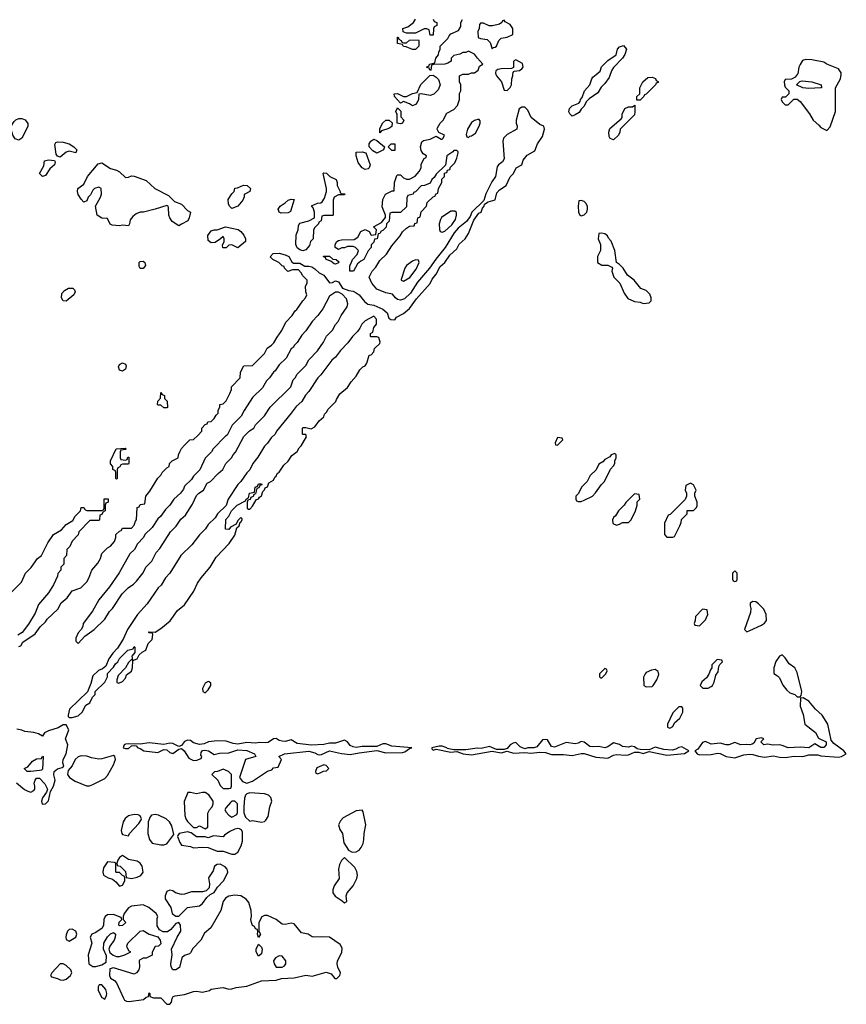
# Model space of a CAD drawing. Header units: inches. Extents: x 2701323 to 2964515, y 494916 to 722124.
# Tile 313 of 656: x 2790635 to 2796223, y 653716 to 660370. Entities that reach past the tile are written whole.
import ezdxf

# ---------------------------------------------------------------- set-up
doc = ezdxf.new("R2010")
doc.units = ezdxf.units.IN
doc.header["$MEASUREMENT"] = 0
doc.layers.add('C7695', color=7, linetype='Continuous')
doc.layers.add('C7696', color=7, linetype='Continuous')

msp = doc.modelspace()

# ---------------------------------------------------------------- linework, layer by layer
at = {"layer": 'C7695', "color": 2}
for points, elevation in [([(2790630, 656134), (2790642, 656138), (2790656.4, 656163.6), (2790740.2, 656219.8), (2790773.6, 656266.4), (2790810, 656302), (2790821.2, 656318.8), (2790892.9, 656387.1), (2790915.3, 656430), (2790956.5, 656463.5), (2790989.3, 656510.7), (2791048.9, 656531.1), (2791088.4, 656571.6), (2791103.1, 656596.9), (2791122, 656650), (2791162.7, 656697.3), (2791182, 656730), (2791190, 656762), (2791230, 656802), (2791248.4, 656811.6), (2791276.4, 656843.6), (2791286, 656870), (2791286, 656890), (2791310, 656914), (2791322, 656918), (2791330, 656934), (2791390, 656934), (2791410, 656954), (2791418, 656982), (2791426, 656990), (2791430, 657074), (2791442, 657078), (2791450, 657094), (2791482, 657098), (2791488, 657150), (2791515.3, 657184.7), (2791569.1, 657270.9), (2791588.9, 657291.1), (2791598, 657310), (2791630, 657342), (2791646, 657350), (2791648.7, 657371.3), (2791666, 657390), (2791706, 657410), (2791708, 657430), (2791718, 657450), (2791730, 657472), (2791750, 657494), (2791786, 657530), (2791810, 657534), (2791840.4, 657559.6), (2791866, 657590), (2791866, 657610), (2791890, 657634), (2791902, 657638), (2791907.3, 657652.7), (2791930, 657654), (2791950, 657674), (2791963.1, 657696.9), (2791978, 657710), (2791978, 657730), (2791987.3, 657752.7), (2791988, 657770), (2792010, 657774), (2792030, 657794), (2792056.4, 657843.6), (2792066, 657870), (2792066, 657890), (2792126, 657950), (2792128, 657988), (2792150, 658032), (2792210, 658034), (2792290, 658114), (2792308.7, 658151.3), (2792338, 658170), (2792353.6, 658186.4), (2792374.6, 658225.4), (2792408, 658270), (2792434.6, 658325.4), (2792478, 658370), (2792496.4, 658403.6), (2792508.4, 658411.6), (2792548.9, 658471.1), (2792568, 658490), (2792575.3, 658510), (2792568.4, 658531.6), (2792568, 658570), (2792578, 658590), (2792578, 658610), (2792550, 658638), (2792539, 658659), (2792519, 658679), (2792479.6, 658680.4), (2792447.3, 658667.3), (2792426, 658690), (2792422, 658702), (2792410, 658706), (2792386, 658730), (2792346, 658750), (2792327.3, 658767.3), (2792348, 658790), (2792390, 658793), (2792430, 658780.5), (2792454, 658770), (2792474.4, 658734.4), (2792485.4, 658725.4), (2792530, 658724.7), (2792563.5, 658703.5), (2792590, 658705.5), (2792610, 658700.5), (2792630, 658687.3), (2792658.5, 658658.5), (2792690, 658644.7), (2792730, 658591), (2792750, 658594), (2792770, 658604.9), (2792790, 658598.8), (2792816.8, 658556.8), (2792859.1, 658539.1), (2792890, 658536.3), (2792910, 658524.9), (2792930.3, 658510.3), (2792966.4, 658466.4), (2792988.4, 658448.4), (2793030, 658441), (2793090, 658414.8), (2793118.8, 658390), (2793130, 658354), (2793143.6, 658343.6), (2793170, 658342), (2793181.2, 658358.8), (2793230, 658384.9), (2793270, 658419.1), (2793316.8, 658483.2), (2793410, 658588), (2793422.5, 658617.5), (2793451.3, 658650), (2793478, 658702), (2793509.2, 658730), (2793541.7, 658778.3), (2793590, 658820.7), (2793606.2, 658853.8), (2793646.6, 658890), (2793670, 658926), (2793705.2, 659014.8), (2793738, 659062), (2793754, 659070), (2793763.1, 659096.9), (2793774, 659110), (2793776.4, 659123.6), (2793801.2, 659138.8), (2793850, 659152), (2793860.1, 659199.9), (2793879.6, 659220.4), (2793924, 659250), (2793951.7, 659308.3), (2793972.7, 659330), (2793991.9, 659368.1), (2794029.2, 659390), (2794039.1, 659420.9), (2794066.5, 659453.5), (2794116.2, 659483.8), (2794134.7, 659530), (2794170, 659580.7), (2794182.7, 659630), (2794178, 659650), (2794150, 659662.7), (2794093.2, 659710), (2794070, 659758), (2794050, 659778), (2794030, 659778), (2794011.3, 659768.7), (2793991, 659690), (2793991.3, 659670), (2793998, 659650), (2793996, 659630), (2793930, 659594), (2793906, 659570), (2793901, 659550), (2793911, 659430), (2793898, 659410), (2793870.9, 659389.1), (2793863.5, 659376.5), (2793851.3, 659310), (2793826.4, 659273.6), (2793787.1, 659192.9), (2793772.7, 659147.3), (2793692, 659070), (2793679.8, 659040.2), (2793654.8, 659005.2), (2793599.8, 658960.2), (2793571.3, 658930), (2793511.3, 658830), (2793447.5, 658752.5), (2793406, 658690), (2793324, 658596), (2793277.5, 658522.5), (2793236.8, 658483.2), (2793210, 658474), (2793190, 658479), (2793175.3, 658490), (2793155.3, 658515.3), (2793110, 658525.2), (2793049.5, 658549.5), (2793015.3, 658590), (2792998, 658630), (2793018, 658670), (2793043.1, 658696.9), (2793070, 658742), (2793115.3, 658784.7), (2793150, 658842), (2793208, 658910), (2793223.1, 658936.9), (2793250, 658962), (2793270, 658974), (2793302, 658978), (2793307.3, 658992.7), (2793322, 658998), (2793326, 659030), (2793342, 659038), (2793348.7, 659071.3), (2793386, 659110), (2793390, 659134), (2793430, 659174), (2793442, 659178), (2793450, 659194), (2793462, 659198), (2793466, 659230), (2793488, 659270), (2793488.4, 659291.6), (2793506, 659310), (2793507.3, 659332.7), (2793522, 659338), (2793527.3, 659352.7), (2793542, 659358), (2793547.3, 659372.7), (2793576.4, 659403.6), (2793590, 659434), (2793598, 659470), (2793598, 659478), (2793590, 659486), (2793570, 659486), (2793563.6, 659476.4), (2793522, 659450), (2793512.7, 659387.3), (2793450, 659326), (2793436.9, 659303.1), (2793422, 659290), (2793410, 659266), (2793371.1, 659248.9), (2793350, 659248), (2793310, 659206), (2793298, 659202), (2793294, 659190), (2793258, 659182), (2793252.7, 659167.3), (2793250, 659106), (2793210, 659066), (2793150, 659066), (2793138, 659062), (2793131.6, 659008.4), (2793114, 658990), (2793112.7, 658967.3), (2793090, 658946), (2793078, 658942), (2793070, 658926), (2793058, 658922), (2793052, 658890), (2793034, 658886), (2793030, 658866), (2793012, 658848), (2793011.3, 658830), (2792991.1, 658808.9), (2792962, 658750), (2792941, 658739), (2792919.6, 658720.4), (2792892, 658670), (2792866, 658670), (2792866, 658710), (2792876.4, 658723.6), (2792886, 658750), (2792916.4, 658783.6), (2792926, 658810), (2792906, 658830), (2792890, 658838), (2792850, 658838), (2792830, 658828), (2792812.7, 658827.3), (2792790, 658818), (2792768, 658830), (2792768, 658850), (2792778, 658870), (2792790, 658878), (2792810, 658882), (2792896.4, 658883.6), (2792920.4, 658899.6), (2792942, 658938), (2792970, 658952), (2792998, 658938), (2793010, 658914), (2793042, 658918), (2793046, 658950), (2793026, 658970), (2793080.4, 658999.6), (2793107.3, 659032.7), (2793108, 659050), (2793084.7, 659104.7), (2793090, 659154), (2793108.9, 659191.1), (2793154, 659214), (2793166, 659214), (2793169.1, 659270.9), (2793184, 659316), (2793190, 659322), (2793210, 659322), (2793230, 659302), (2793250, 659292), (2793270, 659292), (2793308.4, 659311.6), (2793336.4, 659343.6), (2793348.7, 659370), (2793350, 659394), (2793368.4, 659431.6), (2793382, 659438), (2793386, 659450), (2793363.1, 659463.1), (2793350, 659486), (2793345.2, 659510), (2793354.6, 659545.4), (2793365.6, 659554.4), (2793410, 659562), (2793450, 659582), (2793483.6, 659563.6), (2793490, 659562), (2793498, 659570), (2793506, 659590), (2793468, 659608), (2793458, 659630), (2793460.4, 659639.6), (2793478, 659670), (2793498, 659690), (2793522, 659738), (2793570, 659762), (2793595.3, 659790), (2793608.9, 659831.1), (2793609, 659871), (2793618, 659890), (2793618, 659930), (2793608, 659950), (2793608.4, 659991.6), (2793625.8, 660000)], 6), ([(2793854.8, 660000), (2793858.8, 659990), (2793891.3, 659950), (2793910, 659894), (2793930, 659892), (2793950, 659912), (2793959, 659930), (2793961.2, 659970), (2793969.2, 659990), (2793969.5, 660000)], 6), ([(2794627, 660000), (2794619.8, 659980.2), (2794590, 659938), (2794566.4, 659913.6), (2794543.6, 659876.4), (2794485.4, 659834.6), (2794465.4, 659814.6), (2794450, 659786), (2794430, 659766), (2794416.9, 659743.1), (2794390, 659728), (2794370, 659718), (2794353.6, 659733.6), (2794347.5, 659747.5), (2794352.7, 659770), (2794370, 659787.3), (2794414.6, 659805.4), (2794423.1, 659816.9), (2794425.2, 659830), (2794436.5, 659843.5), (2794452.7, 659890), (2794489.7, 659930.3), (2794502.4, 659970), (2794510, 659980.5), (2794532.6, 660000)], 2), ([(2795891, 660000), (2795878, 659982), (2795852, 659968), (2795810, 659966), (2795802, 659950), (2795804.7, 659930), (2795810, 659914), (2795834, 659890), (2795834, 659870), (2795812.7, 659847.3), (2795790, 659846), (2795782, 659830), (2795790, 659814), (2795810, 659794), (2795830, 659794), (2795867.3, 659832.7), (2795890, 659832), (2795910, 659818), (2795974.8, 659734.8), (2795998, 659690), (2796038, 659658), (2796050, 659642), (2796090, 659622), (2796112.9, 659647.1), (2796148.7, 659750), (2796149, 659910), (2796184, 659970), (2796187.5, 660000)], 6), ([(2790569.4, 656490.6), (2790648, 656570), (2790674, 656630), (2790712.5, 656667.5), (2790755.3, 656730), (2790782, 656750), (2790825.1, 656834.9), (2790864, 656890), (2790917.2, 656922.8), (2790950, 656958), (2790995.3, 656984.7), (2791010, 657014), (2791046, 657050), (2791050, 657074), (2791070, 657074), (2791078, 657058), (2791090, 657054), (2791190, 657054), (2791202, 657058), (2791206, 657070), (2791207.3, 657132.7), (2791232.7, 657132.7), (2791234, 657110), (2791218, 657102), (2791214, 657090), (2791214, 657050), (2791198, 657042), (2791190, 657026), (2791178, 657022), (2791174, 656990), (2791170, 656986), (2791110, 656986), (2791034, 656910), (2791031.6, 656888.4), (2790990, 656846), (2790974, 656810), (2790954, 656790), (2790951.6, 656748.4), (2790934, 656730), (2790934, 656690), (2790914, 656670), (2790914, 656650), (2790892.7, 656627.3), (2790892, 656610), (2790864.7, 656550), (2790830, 656498), (2790762, 656418), (2790739.6, 656360.4), (2790695.3, 656284.7), (2790651.1, 656228.9), (2790622, 656210)], 6), ([(2790614, 655214), (2790668.6, 655168.6), (2790690, 655156.3), (2790710, 655150.5), (2790730, 655160.5), (2790736.9, 655170), (2790738.4, 655190), (2790733.2, 655210), (2790739, 655230), (2790750, 655244.7), (2790770, 655244.7), (2790805.8, 655205.8), (2790822.8, 655170), (2790816, 655150), (2790789.1, 655110.9), (2790783.8, 655090), (2790787.7, 655067.7), (2790810, 655071), (2790830, 655092), (2790844.7, 655155.3), (2790864, 655190), (2790876, 655230), (2790866.3, 655266.3), (2790869.2, 655290), (2790890, 655307.7), (2790923.1, 655316.9), (2790934.6, 655325.4), (2790927, 655347), (2790929.4, 655370), (2790949.4, 655410), (2790961.2, 655470), (2790944, 655510), (2790968, 655570), (2790950, 655606), (2790930, 655606), (2790894.4, 655585.6), (2790830, 655564), (2790802, 655550), (2790790, 655529), (2790763.1, 655543.1), (2790732, 655552), (2790670, 655559), (2790649.2, 655569.2), (2790616.5, 655576.5)], 6)]:
    msp.add_lwpolyline(points, dxfattribs=dict(at, elevation=elevation))
for points, elevation in [([(2793410, 659857.2), (2793350, 659868), (2793334, 659866), (2793332, 659830), (2793322, 659810), (2793310, 659798), (2793290, 659788), (2793270, 659802), (2793230, 659818), (2793210, 659806), (2793168, 659850), (2793166, 659870), (2793190, 659871), (2793230, 659851.3), (2793250, 659851.3), (2793290, 659872), (2793322, 659878), (2793347.3, 659932.7), (2793407.3, 659992.7), (2793430, 659994), (2793450, 659982), (2793465.4, 659965.4), (2793478, 659930), (2793463.5, 659896.5), (2793433.7, 659866.3)], 6), ([(2794830, 659826), (2794807.3, 659827.3), (2794806, 659850), (2794826, 659870), (2794826, 659910), (2794848, 659950), (2794880.4, 659979.6), (2794910, 659982), (2794932.7, 659972.7), (2794938, 659958), (2794952, 659952), (2794950, 659946), (2794938, 659942), (2794934, 659930), (2794870, 659866), (2794858, 659862), (2794854, 659850)], 2), ([(2795970, 659905.2), (2795929.1, 659909.1), (2795886, 659930), (2795908, 659952), (2795924, 659956), (2795990, 659950.7), (2796052, 659930), (2796054, 659910), (2796050, 659908.7)], 6), ([(2794650, 659558), (2794627.3, 659567.3), (2794620.4, 659580.4), (2794618, 659610), (2794624.7, 659635.3), (2794700.4, 659699.6), (2794708, 659710), (2794708.4, 659731.6), (2794726, 659770), (2794750, 659782), (2794778, 659782), (2794792.7, 659792.7), (2794794, 659750), (2794790, 659726), (2794694, 659630), (2794692, 659610), (2794682, 659590)], 2), ([(2793210, 659665.2), (2793186, 659670), (2793186, 659730), (2793178, 659750), (2793190, 659774), (2793211.6, 659751.6), (2793212.7, 659712.7), (2793231.1, 659691.1), (2793222, 659670)], 6), ([(2790630, 659555.3), (2790605.6, 659565.6), (2790589.3, 659589.3), (2790577.2, 659630), (2790577.2, 659650), (2790597.5, 659682.5), (2790610, 659694), (2790630, 659702), (2790650, 659701.6), (2790673.3, 659693.3), (2790690.6, 659669.4), (2790690.7, 659649.3), (2790650, 659568.7)], 6), ([(2793070, 659606), (2793070, 659634), (2793090, 659672), (2793110, 659692), (2793131.6, 659691.6), (2793152.7, 659672.7), (2793150, 659648.7), (2793130, 659635.3), (2793082, 659618)], 6), ([(2793738, 659698), (2793710, 659688.7), (2793690, 659675.3), (2793662.8, 659630), (2793654, 659594), (2793658, 659578), (2793670, 659574), (2793678, 659582), (2793690, 659584.7), (2793717.2, 659602.8), (2793742, 659650), (2793748, 659670), (2793747.3, 659687.3)], 6), ([(2791014, 659470), (2790970, 659480.9), (2790950, 659475.1), (2790910, 659441.2), (2790890, 659448.7), (2790882.3, 659462.3), (2790872.3, 659527.7), (2790879, 659541), (2790890, 659544.9), (2790930, 659542.4), (2790970, 659530.5), (2791001, 659510), (2791021, 659490)], 6), ([(2793050, 659468.7), (2793023.1, 659483.1), (2792998, 659510), (2792998, 659530), (2793008.7, 659550), (2793030, 659562), (2793050, 659554), (2793102, 659510), (2793094, 659490)], 6), ([(2793150, 659486), (2793126, 659510), (2793146, 659530), (2793170, 659531.3), (2793170, 659486)], 6), ([(2792970, 659358), (2792950, 659368), (2792940.2, 659380.2), (2792924, 659404), (2792908.7, 659450), (2792910, 659474), (2792950, 659478), (2792974, 659470), (2793004.7, 659390), (2792998, 659370), (2792990, 659362)], 6), ([(2790790, 659309.3), (2790769.6, 659330), (2790798.6, 659381.4), (2790804, 659416), (2790830, 659422.8), (2790870, 659418), (2790876, 659410), (2790871, 659390), (2790838, 659362), (2790810, 659317.2)], 6), ([(2791350, 659304.7), (2791370, 659306), (2791390, 659315.5), (2791410, 659313), (2791490, 659283.1), (2791548.9, 659228.9), (2791640.9, 659180.9), (2791681.3, 659141.3), (2791730, 659124.4), (2791770, 659081), (2791790.8, 659070), (2791782, 659030), (2791772, 659010), (2791730, 658988), (2791710, 658978), (2791665.6, 659005.6), (2791649.3, 659030), (2791642.7, 659050), (2791640.4, 659100.4), (2791638, 659110), (2791630, 659114), (2791550, 659089), (2791471.1, 659068.9), (2791450, 659068.7), (2791422, 659058), (2791399.8, 659040.2), (2791382, 659018), (2791378, 658990), (2791370, 658978), (2791330, 658982), (2791310, 658978), (2791260.4, 658980.4), (2791247.3, 658987.3), (2791230, 659026), (2791190, 659029), (2791159, 659050), (2791148, 659110), (2791182, 659170), (2791188, 659190), (2791186, 659230), (2791170, 659238), (2791142, 659230), (2791130, 659218), (2791114.4, 659185.6), (2791098, 659170), (2791090, 659146), (2791070, 659138), (2791050, 659158), (2791030, 659188), (2791025.2, 659210), (2791029.2, 659230), (2791070, 659258), (2791092.7, 659310), (2791164.7, 659395.3), (2791190, 659403), (2791250, 659364.7), (2791290, 659354), (2791310, 659342.8)], 6), ([(2792810, 659194), (2792830, 659194), (2792834, 659190), (2792830, 659186), (2792790, 659186), (2792762, 659170), (2792754, 659150), (2792754, 659050), (2792750, 659046), (2792690, 659046), (2792678, 659042), (2792674, 659010), (2792658, 659002), (2792654, 658990), (2792630, 658966), (2792622, 658950), (2792618, 658890), (2792602, 658870), (2792595.3, 658844.7), (2792570, 658815.3), (2792550, 658809), (2792530, 658815.3), (2792510, 658829), (2792502, 658850), (2792504.7, 658915.3), (2792518, 658950), (2792520.4, 658979.6), (2792530, 658994), (2792589.1, 659010.9), (2792628, 659032), (2792628.7, 659070), (2792619, 659099), (2792608.7, 659111.3), (2792648.9, 659131.1), (2792670, 659132), (2792680.4, 659139.6), (2792696.4, 659163.6), (2792709, 659210), (2792709, 659230), (2792686, 659330), (2792690, 659334), (2792710, 659332), (2792731.1, 659311.1), (2792774, 659290), (2792782, 659270), (2792782, 659250), (2792802, 659210), (2792802, 659202)], 6), ([(2792070, 659094), (2792054, 659110), (2792046.3, 659126.3), (2792045.2, 659154.8), (2792070, 659194), (2792086, 659210), (2792090, 659232), (2792107.3, 659232.7), (2792149, 659251), (2792172, 659250), (2792196, 659230), (2792191.3, 659210), (2792152, 659188), (2792152, 659172), (2792144.7, 659150), (2792110, 659109)], 6), ([(2792402.7, 659062.7), (2792388.7, 659070), (2792382, 659090), (2792395.3, 659110), (2792430, 659131.3), (2792450, 659151.3), (2792470, 659158), (2792490, 659154), (2792465.4, 659074.6), (2792450, 659064)], 6), ([(2794430, 659148), (2794414, 659146), (2794411.3, 659110), (2794412, 659070), (2794422, 659050), (2794430, 659044.7), (2794450, 659052), (2794468, 659070), (2794474, 659090), (2794474, 659110), (2794462, 659130), (2794450, 659142)], 6), ([(2793576.4, 659076.4), (2793550, 659075.3), (2793487.5, 659032.5), (2793479.8, 659020.2), (2793471.3, 658990), (2793472, 658952), (2793478, 658938), (2793490, 658934), (2793510, 658942), (2793557.2, 658982.8), (2793580.2, 659019.8), (2793588, 659048), (2793587.3, 659067.3)], 6), ([(2792110, 658828), (2792070, 658848), (2792050, 658846), (2792031.6, 658828.4), (2792008.4, 658828.4), (2792007.3, 658847.3), (2792018, 658870), (2792018, 658890), (2792010, 658906), (2791992, 658888), (2791956, 658864), (2791930, 658862), (2791910, 658878), (2791907.3, 658912.7), (2791930, 658942.8), (2791950, 658951), (2791970, 658950.8), (2792026, 658970), (2792111.6, 658951.6), (2792130, 658939.1), (2792150, 658914), (2792160.7, 658890), (2792161, 658870)], 6), ([(2794570, 658928), (2794550, 658926), (2794544.7, 658890), (2794562, 658850), (2794562, 658810), (2794542, 658770), (2794542, 658730), (2794570, 658712), (2794610, 658712), (2794638, 658698), (2794642, 658690), (2794638, 658670), (2794651.1, 658631.1), (2794692, 658590), (2794722, 658522), (2794745.4, 658485.4), (2794790, 658464.7), (2794830, 658461), (2794850, 658451.3), (2794890, 658456), (2794904, 658470), (2794904, 658490), (2794895.5, 658515.5), (2794870, 658539), (2794833.6, 658553.6), (2794788, 658610), (2794743.1, 658643.1), (2794715.3, 658690), (2794690, 658715.3), (2794668.4, 658728.4), (2794657.2, 658810), (2794633.6, 658873.6), (2794614.6, 658894.6), (2794608, 658910), (2794590, 658922)], 6), ([(2791470, 658689.2), (2791449.5, 658689.5), (2791443.2, 658703.2), (2791444, 658730), (2791450, 658736), (2791470, 658738), (2791482, 658730), (2791484.7, 658710)], 6), ([(2792770, 658718), (2792760.4, 658720.4), (2792738, 658738), (2792706, 658750), (2792702, 658762), (2792690, 658766), (2792688.4, 658771.6), (2792730, 658772), (2792752.7, 658752.7), (2792774, 658750), (2792792.7, 658732.7), (2792790, 658726)], 6), ([(2793310, 658748), (2793290, 658739), (2793250, 658708), (2793238, 658690), (2793214, 658614), (2793214, 658610), (2793230, 658602), (2793272.9, 658627.1), (2793316, 658684), (2793335.3, 658730), (2793330, 658746)], 6), ([(2790950, 658468.7), (2790929.1, 658469.1), (2790919, 658490), (2790921.2, 658518.8), (2790939, 658541), (2790965.2, 658554.8), (2790994.8, 658554.8), (2791005.4, 658545.4), (2791011.3, 658530), (2791001, 658510)], 6), ([(2792790, 658529), (2792770, 658529), (2792730, 658502), (2792683.5, 658416.5), (2792651.3, 658370), (2792611.3, 658330), (2792570, 658268), (2792542, 658238), (2792511.1, 658188.9), (2792492, 658170), (2792484.7, 658155.3), (2792470, 658146), (2792436.9, 658083.1), (2792390, 658038), (2792362, 657998), (2792350.9, 657989.1), (2792324.7, 657950), (2792304.7, 657930), (2792276.9, 657883.1), (2792210, 657818), (2792152, 657730), (2792132, 657690), (2792072, 657630), (2792038, 657562), (2792025.4, 657554.6), (2791942, 657470), (2791931.1, 657448.9), (2791890, 657406), (2791852.7, 657327.3), (2791810, 657286), (2791796.9, 657263.1), (2791750, 657218), (2791742, 657198), (2791722, 657170), (2791678, 657130), (2791651.3, 657090), (2791619.8, 657060.2), (2791586.4, 657013.6), (2791570, 656998), (2791530, 656938), (2791482, 656890), (2791472, 656870), (2791431.6, 656828.4), (2791412, 656790), (2791379.6, 656760.4), (2791307.5, 656632.5), (2791243.5, 656536.5), (2791171, 656450), (2791127.1, 656372.9), (2791064.7, 656290), (2791062, 656270), (2791051.6, 656248.4), (2791030, 656226), (2791014, 656190), (2791014, 656170), (2791030, 656154), (2791076.4, 656203.6), (2791138, 656250), (2791210, 656318), (2791242, 656370), (2791262, 656390), (2791328.7, 656490), (2791369.3, 656530.7), (2791404.7, 656555.3), (2791424.7, 656575.3), (2791468.9, 656631.1), (2791488, 656670), (2791528.9, 656711.1), (2791558, 656770), (2791583.1, 656796.9), (2791655.3, 656910), (2791692.9, 656947.1), (2791725.6, 656994.4), (2791757.2, 657022.8), (2791803.1, 657096.9), (2791830, 657154), (2791846, 657170), (2791878, 657190), (2791902, 657238), (2791926, 657250), (2791976.4, 657303.6), (2792008, 657330), (2792028, 657370), (2792068, 657410), (2792078, 657430), (2792093.6, 657446.4), (2792150, 657554), (2792188.7, 657591.3), (2792218, 657610), (2792228.9, 657631.1), (2792290, 657694), (2792328.9, 657751.1), (2792468, 657890), (2792484.7, 657935.3), (2792498, 657950), (2792510, 657974), (2792570, 658034), (2792588.9, 658071.1), (2792648.4, 658131.6), (2792688.7, 658190), (2792710, 658232), (2792748.9, 658271.1), (2792769.1, 658310.9), (2792788, 658330), (2792808.7, 658370), (2792849, 658430), (2792854, 658450), (2792844.7, 658484.7), (2792816, 658516)], 6), ([(2793030, 658366), (2792970, 658335.3), (2792947.3, 658312.7), (2792935.3, 658284.7), (2792918, 658262), (2792884.7, 658230), (2792853.7, 658186.3), (2792804.5, 658135.5), (2792770.7, 658089.3), (2792744.7, 658070), (2792671.3, 657970), (2792651.3, 657950), (2792590, 657858), (2792566.4, 657833.6), (2792542, 657790), (2792503.5, 657756.5), (2792471.3, 657710), (2792372, 657590), (2792362, 657570), (2792335.3, 657544.7), (2792310, 657508), (2792290, 657488), (2792245.4, 657414.6), (2792211.3, 657370), (2792190.9, 657329.1), (2792170, 657308), (2792131.1, 657248.9), (2792110, 657228), (2792044.7, 657130), (2792030, 657086), (2791972, 657030), (2791956.9, 657003.1), (2791910, 656958), (2791892, 656930), (2791850, 656888), (2791798, 656822), (2791724.7, 656750), (2791650.6, 656629.4), (2791621.4, 656598.6), (2791590.7, 656549.3), (2791571.3, 656530), (2791496.8, 656423.2), (2791431.3, 656350), (2791364.7, 656250), (2791335.3, 656184.7), (2791296, 656124), (2791264.7, 656090), (2791238, 656050), (2791218, 656002), (2791196, 655984), (2791167.5, 655972.5), (2791130, 655935.3), (2791116.9, 655883.1), (2791092.7, 655827.3), (2790972, 655710), (2790962, 655670), (2790962, 655662), (2790970, 655654), (2790990, 655654), (2791030, 655664.7), (2791058, 655690), (2791083.1, 655736.9), (2791110, 655754), (2791127.3, 655792.7), (2791146, 655810), (2791146, 655830), (2791210, 655894), (2791228, 655930), (2791228.4, 655951.6), (2791270, 655994), (2791283.1, 656016.9), (2791298, 656030), (2791310, 656054), (2791366, 656110), (2791402, 656118), (2791410, 656134), (2791414, 656130), (2791412.7, 656092.7), (2791394, 656070), (2791398, 656042), (2791390, 656046), (2791370, 656026), (2791350.9, 655989.1), (2791302, 655938), (2791291.3, 655910), (2791292, 655892), (2791306, 655886), (2791330, 655897.3), (2791350, 655921), (2791357.2, 655942.8), (2791392.2, 655967.7), (2791398, 655990), (2791400.4, 656039.6), (2791430, 656052), (2791442.7, 656077.3), (2791463.7, 656096.3), (2791488.7, 656110), (2791504.7, 656155.3), (2791530, 656182), (2791535.3, 656215.3), (2791530, 656226), (2791510, 656226), (2791506, 656230), (2791510, 656234), (2791550, 656232), (2791590, 656254.8), (2791652.2, 656307.7), (2791702, 656378), (2791750, 656416.3), (2791812.1, 656507.9), (2791838, 656562), (2791862.3, 656597.7), (2791923.7, 656670), (2791962.9, 656737.1), (2792052, 656830), (2792090, 656886), (2792103.1, 656936.9), (2792118, 656950), (2792126, 656974), (2792130, 656974), (2792138, 656990), (2792138, 656998), (2792130, 657006), (2792110, 656986), (2792098, 656962), (2792059.6, 656940.4), (2792050, 656926), (2792027.3, 656927.3), (2792028.4, 656991.6), (2792050, 657014), (2792066, 657050), (2792106, 657090), (2792162, 657118), (2792166, 657130), (2792182, 657138), (2792188.9, 657171.1), (2792222, 657178), (2792226, 657210), (2792242, 657218), (2792250, 657234), (2792270, 657234), (2792272.7, 657227.3), (2792258, 657222), (2792252.7, 657207.3), (2792238, 657202), (2792230, 657166), (2792218, 657162), (2792212.7, 657147.3), (2792198, 657142), (2792192.7, 657127.3), (2792178, 657122), (2792174, 657110), (2792174, 657070), (2792182, 657062), (2792190, 657062), (2792210, 657082), (2792234, 657126), (2792250, 657132), (2792256.5, 657143.5), (2792270, 657152), (2792278, 657182), (2792290, 657194), (2792294, 657206), (2792310, 657214), (2792320.2, 657239.8), (2792350, 657258), (2792360.9, 657279.1), (2792370, 657286), (2792376.5, 657303.5), (2792390, 657312), (2792420.1, 657359.9), (2792450, 657386), (2792475.1, 657424.9), (2792510, 657451.3), (2792523.7, 657476.3), (2792537.2, 657490), (2792574, 657550), (2792570, 657566), (2792550, 657566), (2792546, 657570), (2792546, 657610), (2792550, 657614), (2792570, 657614), (2792605.4, 657605.4), (2792630, 657618), (2792660.7, 657659.3), (2792690, 657686.8), (2792695.5, 657704.5), (2792710, 657718), (2792720.9, 657739.1), (2792772.3, 657790), (2792776, 657804), (2792799, 657841), (2792850, 657884), (2792876.2, 657923.8), (2792910, 657961), (2792935.5, 658004.5), (2792955.5, 658024.5), (2792970, 658031), (2792982.7, 658050), (2792998, 658102), (2793010, 658106), (2793030, 658126), (2793032.9, 658147.1), (2793070, 658182), (2793072.7, 658190), (2793062, 658222), (2793050, 658226), (2793010, 658226), (2793006, 658230), (2793006, 658250), (2793022, 658258), (2793028, 658290), (2793047.3, 658312.7), (2793047.3, 658347.3)], 6), ([(2791330, 657995.3), (2791310, 658002), (2791303.7, 658023.7), (2791310, 658041), (2791330, 658050.8), (2791350, 658042), (2791356, 658030), (2791350, 658008)], 6), ([(2791610, 657746), (2791590, 657766), (2791570, 657766), (2791566, 657770), (2791568.7, 657791.3), (2791587.3, 657812.7), (2791590, 657851.3), (2791598, 657838), (2791614, 657830), (2791614, 657810), (2791631.6, 657791.6), (2791634, 657750), (2791630, 657748)], 6), ([(2794270, 657546), (2794254, 657510), (2794258, 657498), (2794270, 657494), (2794306, 657530), (2794302, 657542)], 6), ([(2791350, 657394), (2791362, 657398), (2791367.3, 657412.7), (2791372.7, 657412.7), (2791374, 657370), (2791370, 657366), (2791330, 657366), (2791318, 657362), (2791312.7, 657347.3), (2791298, 657342), (2791294, 657330), (2791294, 657270), (2791290, 657266), (2791286, 657270), (2791286, 657310), (2791282, 657322), (2791266, 657330), (2791266, 657350), (2791248.9, 657368.9), (2791249, 657390), (2791288, 657470), (2791350, 657474), (2791354, 657470), (2791350, 657466), (2791318, 657462), (2791314, 657450), (2791314, 657410), (2791318, 657398)], 6), ([(2794658, 657438), (2794634, 657430), (2794623.6, 657416.4), (2794590, 657398), (2794576.9, 657383.1), (2794550, 657366), (2794531.1, 657328.9), (2794492, 657290), (2794471.1, 657248.9), (2794432, 657210), (2794411.6, 657168.4), (2794394, 657150), (2794394, 657130), (2794398, 657118), (2794410, 657114), (2794430, 657114), (2794450, 657122), (2794506, 657150), (2794528.4, 657171.6), (2794568, 657230), (2794588, 657250), (2794628.4, 657331.6), (2794650, 657354), (2794658, 657370), (2794658, 657390), (2794666, 657410), (2794666, 657430)], 6), ([(2795170, 657238), (2795138, 657222), (2795134, 657190), (2795142, 657170), (2795142, 657150), (2795132.7, 657127.3), (2795032.7, 657027.3), (2795018, 657022), (2794992.7, 656967.3), (2794994, 656890), (2795010, 656874), (2795050, 656874), (2795062, 656878), (2795098, 656950), (2795107.3, 656972.7), (2795108.4, 656991.6), (2795146, 657030), (2795147.3, 657052.7), (2795190, 657054), (2795210, 657074), (2795214.6, 657085.4), (2795215.3, 657110), (2795198, 657150), (2795198, 657170), (2795208, 657190), (2795190, 657226)], 6), ([(2794790, 657166), (2794731.6, 657108.4), (2794722, 657090), (2794682, 657050), (2794663.6, 657016.4), (2794650, 657006), (2794642, 656990), (2794645.4, 656965.4), (2794670, 656954), (2794690, 656962), (2794710, 656972), (2794750, 656972), (2794768, 656990), (2794798, 657050), (2794808, 657090), (2794808, 657112), (2794826, 657130), (2794822, 657162)], 6), ([(2795470, 656646), (2795454, 656630), (2795454, 656590), (2795458, 656578), (2795470, 656574), (2795482, 656578), (2795486, 656590), (2795486, 656630)], 6), ([(2795590, 656438), (2795572.7, 656427.3), (2795572, 656410), (2795578, 656390), (2795575.3, 656364.7), (2795534, 656250), (2795550, 656234), (2795570, 656242), (2795650, 656278), (2795670, 656291.3), (2795684, 656310), (2795681.2, 656350), (2795665.6, 656385.6), (2795630, 656422), (2795610, 656435.3)], 6), ([(2795250, 656386), (2795203.6, 656336.4), (2795202, 656310), (2795194, 656290), (2795198, 656278), (2795230, 656274), (2795270, 656314), (2795278, 656330), (2795286, 656350), (2795282, 656382)], 6), ([(2795790, 656078), (2795770, 656068), (2795747.1, 656032.9), (2795732, 655990), (2795732.7, 655952.7), (2795756.9, 655936.9), (2795770, 655922), (2795793.7, 655873.7), (2795819.8, 655839.8), (2795842, 655822), (2795874, 655810), (2795890, 655794), (2795910, 655794), (2795918, 655802), (2795922, 655830), (2795890, 655958), (2795874, 655990), (2795837.2, 656017.2), (2795810, 656058)], 6), ([(2795350, 656046), (2795314, 656010), (2795314, 655990), (2795303.6, 655976.4), (2795292.7, 655947.3), (2795276.9, 655923.1), (2795245.4, 655894.6), (2795234, 655870), (2795252.7, 655852.7), (2795290, 655852), (2795310, 655864.7), (2795318, 655870), (2795330, 655894), (2795340.4, 655939.6), (2795356.4, 655963.6), (2795360.4, 655999.6), (2795367.3, 656012.7), (2795386, 656030), (2795382, 656042)], 6), ([(2794590, 655986), (2794554, 655950), (2794554, 655930), (2794562, 655922), (2794570, 655922), (2794598, 655950), (2794606, 655970), (2794602, 655982)], 6), ([(2794930, 655978), (2794906, 655974), (2794870, 655958), (2794862, 655950), (2794852.7, 655927.3), (2794854, 655870), (2794870, 655862), (2794910, 655864.7), (2794918, 655870), (2794942, 655910), (2794954.6, 655945.4), (2794950, 655966)], 6), ([(2791910, 655898), (2791890, 655886), (2791872, 655850), (2791874, 655830), (2791890, 655822), (2791910, 655842), (2791928, 655870), (2791927.3, 655887.3), (2791916.4, 655896.4)], 6), ([(2795110, 655726), (2795090, 655726), (2795050, 655686), (2795014, 655610), (2795014, 655590), (2795030, 655582), (2795050, 655594), (2795062, 655618), (2795098, 655650), (2795118, 655690), (2795118, 655718)], 6), ([(2795930, 655788), (2795914, 655786), (2795911.3, 655730), (2795930, 655674), (2795942, 655610), (2796013.8, 655553.8), (2796035.3, 655515.3), (2796086, 655490), (2796087.3, 655470), (2796070, 655452.7), (2796050, 655452), (2796010, 655476), (2795970, 655449.6), (2795910, 655453.5), (2795830, 655448.4), (2795790, 655466), (2795770, 655469.6), (2795727.5, 655467.5), (2795690, 655475.3), (2795666, 655470), (2795646, 655490), (2795666, 655510), (2795650, 655518), (2795614, 655510), (2795598, 655482), (2795586.8, 655473.2), (2795570.5, 655469.5), (2795550, 655472.7), (2795510, 655469.4), (2795470, 655484.5), (2795429.5, 655469.5), (2795410, 655469.4), (2795370, 655481.2), (2795310, 655473.2), (2795270, 655493.2), (2795250, 655486.6), (2795218.9, 655441.1), (2795198, 655430), (2795214.8, 655410), (2795230, 655402.4), (2795310, 655404.4), (2795352.5, 655412.5), (2795370, 655410.5), (2795410, 655390.3), (2795470, 655382), (2795530, 655401.1), (2795570, 655405.7), (2795590, 655404.9), (2795630, 655392.2), (2795670, 655386.4), (2795730, 655395.3), (2795770, 655386.4), (2795810, 655384.9), (2795870, 655393.1), (2795928.2, 655391.8), (2795970, 655401.3), (2796030, 655402), (2796050, 655396.4), (2796170, 655385.5), (2796190, 655390.4), (2796222.7, 655410), (2796206.6, 655430), (2796138.3, 655478.3), (2796120.9, 655500.9), (2796098, 655610), (2796059.5, 655670), (2796015.1, 655710), (2795970, 655765.2)], 6), ([(2792370, 655512.3), (2792350, 655509.6), (2792314.4, 655485.6), (2792297.3, 655482.7), (2792255.6, 655484.4), (2792230, 655480.5), (2792170, 655484.5), (2792110, 655474), (2792078.3, 655478.3), (2792030, 655493.6), (2791970, 655497.6), (2791912, 655490), (2791882.4, 655477.6), (2791850, 655471.8), (2791810, 655483.7), (2791790, 655498), (2791770, 655500.9), (2791748.8, 655491.2), (2791730, 655466), (2791710, 655459), (2791670, 655479.3), (2791650, 655480.9), (2791610, 655472), (2791510, 655483.7), (2791450, 655473.2), (2791370, 655477.2), (2791350, 655474), (2791342, 655470), (2791334, 655450), (2791350, 655444.7), (2791370, 655446), (2791390, 655462), (2791410, 655464.7), (2791422, 655462), (2791434, 655450), (2791450, 655446), (2791474, 655430), (2791570, 655418.8), (2791610, 655438.8), (2791630, 655436), (2791650, 655418), (2791670, 655411.3), (2791710, 655441), (2791730, 655446), (2791746, 655430), (2791779.6, 655379.6), (2791810, 655364.7), (2791833.6, 655366.4), (2791862, 655378), (2791866, 655390), (2791860.2, 655400.2), (2791862, 655418), (2791870, 655431), (2791886, 655434), (2791911.3, 655430), (2791950, 655404.7), (2791985.6, 655414.4), (2792050, 655414.8), (2792110, 655436.3), (2792170, 655430.6), (2792222, 655410), (2792232, 655390), (2792162, 655370), (2792122, 655250), (2792141, 655221), (2792170, 655211.3), (2792210, 655224.7), (2792310, 655291), (2792339, 655301), (2792350, 655314), (2792382, 655318), (2792406, 655370), (2792386, 655390), (2792426, 655410), (2792590, 655428), (2792630, 655415.5), (2792650, 655404), (2792663, 655403), (2792675.6, 655404.4), (2792730, 655428.2), (2792810, 655410.4), (2792870, 655404), (2792930, 655416.3), (2793050, 655431), (2793110, 655416.4), (2793222.5, 655417.5), (2793238.7, 655421.3), (2793270, 655444.7), (2793286, 655450), (2793150, 655459.7), (2793110, 655477.6), (2793090, 655477.6), (2793050, 655457.6), (2792950, 655458.3), (2792910, 655452.6), (2792890, 655455.4), (2792870, 655464.7), (2792850, 655489.5), (2792830, 655500.7), (2792770, 655480.5), (2792730, 655481.6), (2792690, 655471.1), (2792607.7, 655467.7), (2792510, 655479.7), (2792470, 655502.9), (2792430, 655491.8), (2792410, 655493.6), (2792390, 655499.6)], 6), ([(2794190, 655506), (2794170, 655502.7), (2794130, 655457), (2794110, 655449.2), (2794070, 655449.3), (2794050, 655442.7), (2794017.2, 655457.2), (2793990, 655486), (2793970, 655481.2), (2793950, 655469), (2793930, 655446), (2793910, 655439), (2793857.2, 655437.2), (2793810, 655458.4), (2793754.9, 655445.1), (2793726.6, 655446.6), (2793650, 655436.3), (2793570, 655437), (2793524.7, 655444.7), (2793522, 655450), (2793490, 655460.9), (2793470, 655460.9), (2793422, 655450), (2793422, 655442), (2793430, 655434), (2793450, 655441), (2793550, 655420.5), (2793590, 655424.9), (2793634, 655410), (2793690, 655403), (2793830, 655426.4), (2793890, 655414.8), (2793930, 655427.3), (2793973.7, 655413.7), (2794050, 655417.3), (2794090, 655413.4), (2794150, 655421.1), (2794190, 655418.7), (2794230, 655405.5), (2794310, 655404.9), (2794370, 655398), (2794429.7, 655410.3), (2794450, 655410.3), (2794530, 655386), (2794610, 655380.7), (2794650, 655400.7), (2794670, 655404), (2794730, 655399.3), (2794750, 655402.4), (2794790, 655419.3), (2794819.3, 655419.3), (2794850, 655410.8), (2794890, 655424), (2795010, 655400.5), (2795130, 655410.7), (2795158, 655430), (2795110, 655455.1), (2795090, 655452), (2795070, 655439.6), (2795045.3, 655434.7), (2794990, 655438.7), (2794930, 655454.5), (2794890, 655436), (2794830, 655438.4), (2794810, 655442.7), (2794790, 655456), (2794770, 655460.9), (2794750, 655454), (2794710, 655458.7), (2794690, 655471.6), (2794650, 655483.7), (2794610, 655455.1), (2794590.3, 655449.7), (2794550, 655457.6), (2794510, 655456.2), (2794490, 655459.5), (2794450, 655487.3), (2794430, 655493.2), (2794410, 655480.7), (2794390, 655475.6), (2794330, 655485.1), (2794250, 655454), (2794230, 655458), (2794203.1, 655503.1)], 6), ([(2790710, 655289.2), (2790686, 655290), (2790666, 655310), (2790690, 655322), (2790721.2, 655358.8), (2790750, 655374), (2790782, 655378), (2790790, 655394), (2790794, 655390), (2790790, 655306), (2790782, 655298), (2790770, 655295.3)], 6), ([(2791270, 655398), (2791190, 655374), (2791170, 655373.2), (2791121.5, 655381.5), (2791090, 655393.2), (2791050, 655395.3), (2791030, 655388.7), (2791011.3, 655370), (2790990, 655328), (2790963.6, 655296.4), (2790958, 655270), (2790971.3, 655250), (2791010, 655224), (2791087.3, 655192.7), (2791107.3, 655192.7), (2791130, 655202), (2791210, 655242), (2791230, 655262), (2791270, 655334), (2791282, 655370), (2791278, 655390)], 6), ([(2792690, 655334), (2792644.7, 655315.3), (2792634, 655290), (2792638, 655278), (2792650, 655274), (2792670, 655282), (2792688, 655292), (2792710, 655294), (2792726, 655310), (2792706, 655330)], 6), ([(2792010, 655306), (2791971.6, 655288.4), (2791952.7, 655287.3), (2791934, 655270), (2791974, 655230), (2791990, 655194), (2792010, 655174), (2792050, 655174), (2792062, 655178), (2792066, 655190), (2792066, 655270), (2792046, 655290)], 6), ([(2791870, 655148.7), (2791830, 655139), (2791790, 655148.7), (2791772, 655148), (2791746.4, 655086.4), (2791751.6, 654991.6), (2791758, 654970), (2791770, 654952), (2791810, 654912), (2791830, 654912), (2791850, 654922), (2791890, 654902), (2791907.3, 654912.7), (2791907.3, 655007.3), (2791918, 655030), (2791935.3, 655050), (2791942, 655070), (2791942, 655090), (2791912.9, 655132.9), (2791890, 655148)], 6), ([(2792190, 655145.2), (2792170, 655139), (2792161, 655130), (2792156, 655110), (2792151, 655050), (2792151.1, 655011.1), (2792161, 654981), (2792190, 654954), (2792210, 654958), (2792270, 654946.8), (2792289.1, 654950.9), (2792300.2, 654959.8), (2792315.5, 654984.5), (2792326, 655050), (2792339, 655090), (2792332.9, 655112.9), (2792318, 655130), (2792290, 655139.3)], 6), ([(2792090, 655088), (2792070, 655088), (2792059.6, 655080.4), (2792030, 655046), (2792022, 655030), (2792030, 655014), (2792050, 654994), (2792070, 654982), (2792102, 654998), (2792107.3, 655012.7), (2792108, 655070)], 6), ([(2791410, 654999.5), (2791370, 654989.3), (2791347.9, 654972.1), (2791334.8, 654950), (2791321, 654890), (2791324.7, 654870), (2791330, 654864.7), (2791370, 654854), (2791378, 654870), (2791441.5, 654938.5), (2791456.5, 654963.5), (2791459, 654970), (2791449.3, 654989.3), (2791436.6, 654996.6)], 6), ([(2791550, 654998), (2791526.4, 654993.6), (2791516.9, 654983.1), (2791504.7, 654950), (2791502, 654870), (2791512, 654830), (2791530, 654804.7), (2791590, 654794.8), (2791610, 654794.8), (2791630, 654801), (2791676.4, 654863.6), (2791663.1, 654923.1), (2791648.4, 654948.4), (2791626, 654970), (2791574.6, 654994.6)], 6), ([(2792949.1, 655029.1), (2792910, 655023.7), (2792822.5, 654977.5), (2792803, 654957), (2792790.8, 654930), (2792798.5, 654898.5), (2792816.3, 654870), (2792826.4, 654806.4), (2792858, 654758), (2792883.5, 654743.5), (2792910, 654746.8), (2792930, 654757.3), (2792944.4, 654775.6), (2792956.9, 654803.1), (2792962.4, 654830), (2792963, 654870), (2792974.7, 654930), (2792957.5, 655017.5)], 6), ([(2792110, 654904), (2792090, 654899), (2792055.3, 654884.7), (2792019.6, 654860.4), (2792010, 654848.7), (2791946, 654854), (2791910, 654842), (2791888.4, 654848.4), (2791830, 654849), (2791795.3, 654875.3), (2791770, 654882), (2791714, 654870), (2791703.6, 654856.4), (2791702, 654850), (2791718, 654810), (2791730, 654792), (2791790, 654782.8), (2791810, 654774.8), (2791870, 654778.8), (2791910, 654776), (2791970, 654751), (2792010, 654751), (2792070, 654730.8), (2792090, 654731), (2792110, 654744.7), (2792132.9, 654787.1), (2792142, 654818), (2792140.4, 654880.4), (2792135.3, 654895.3), (2792122, 654902)], 6), ([(2791230, 654679), (2791201.4, 654638.6), (2791198, 654610), (2791202, 654590), (2791234, 654570), (2791262, 654562), (2791284.7, 654544.7), (2791310, 654514), (2791330, 654522), (2791346, 654550), (2791346, 654570), (2791342, 654582), (2791330, 654586), (2791310, 654606), (2791290, 654606), (2791286, 654610), (2791286, 654670), (2791275.3, 654675.3)], 6), ([(2791330, 654722), (2791310, 654708), (2791298, 654690), (2791292, 654670), (2791294, 654654), (2791314, 654650), (2791350, 654614), (2791354, 654574), (2791390, 654566), (2791430, 654574.8), (2791453.2, 654586.8), (2791469, 654610), (2791464, 654650), (2791449.4, 654669.4), (2791430, 654684), (2791370, 654695.3)], 6), ([(2791990, 654664), (2791970, 654662), (2791952, 654650), (2791942, 654618), (2791912, 654570), (2791918, 654530), (2791916, 654504), (2791896, 654484), (2791870, 654475.3), (2791796.4, 654476.4), (2791750, 654461.2), (2791730, 654459.3), (2791689.4, 654469.4), (2791670, 654482), (2791650, 654488), (2791630, 654478), (2791618, 654450), (2791618, 654430), (2791656, 654370), (2791666, 654330), (2791690, 654311), (2791710, 654311.3), (2791770, 654371.3), (2791850, 654381), (2791870, 654398), (2791900.9, 654439.1), (2791922, 654458), (2791950, 654472), (2791972.9, 654507.1), (2792014, 654550), (2792034, 654590), (2792042, 654610), (2792040.4, 654620.4), (2792038, 654630), (2792024.7, 654644.7)], 6), ([(2792830, 654708), (2792810, 654688), (2792798, 654662), (2792790.8, 654630), (2792794, 654566), (2792762, 654518), (2792751.3, 654490), (2792752, 654470), (2792767.1, 654447.1), (2792816, 654416), (2792830, 654402), (2792846, 654410), (2792842, 654450), (2792848.7, 654470), (2792890, 654518), (2792914.2, 654565.8), (2792918.7, 654590), (2792914.3, 654614.3), (2792899.7, 654639.7)], 6), ([(2792090, 654453.2), (2792050, 654446), (2792026, 654434), (2792010.6, 654410), (2791994, 654350), (2791927.9, 654232.1), (2791883.4, 654196.6), (2791858.8, 654150), (2791806.7, 654093.3), (2791790, 654064), (2791782.5, 654057.5), (2791750, 654046.6), (2791730.7, 654030), (2791715.5, 653964.5), (2791690, 653949), (2791670, 653949), (2791659, 653970), (2791656, 653990), (2791666, 654050), (2791662, 654090), (2791699, 654170), (2791725.2, 654210), (2791721.2, 654250), (2791710, 654268.7), (2791690, 654262), (2791657.1, 654222.9), (2791633.4, 654206.6), (2791605.2, 654205.2), (2791580.2, 654220.2), (2791565.6, 654245.6), (2791564, 654296), (2791568, 654310), (2791558, 654330), (2791508, 654370), (2791469.1, 654389.1), (2791390, 654379), (2791370, 654368), (2791342, 654330), (2791334, 654310), (2791334, 654290), (2791352, 654270), (2791330, 654248), (2791310, 654246), (2791306, 654250), (2791308.7, 654271.3), (2791326, 654290), (2791322, 654302), (2791270, 654324), (2791230, 654322), (2791212, 654310), (2791204.7, 654290), (2791202, 654250), (2791192, 654230), (2791150, 654202), (2791122, 654190), (2791112, 654170), (2791122.8, 654130), (2791098, 654050), (2791102, 653990), (2791130, 653972), (2791150, 653972), (2791190, 653982), (2791219, 654001), (2791223.1, 654043.1), (2791202, 654090), (2791204, 654130), (2791230, 654172), (2791250, 654192), (2791270, 654202), (2791282, 654190), (2791281, 654170), (2791274.8, 654150), (2791244.7, 654110), (2791238, 654090), (2791245.4, 654065.4), (2791267.3, 654047.3), (2791290, 654038.8), (2791310, 654038.8), (2791346, 654050), (2791386, 654070), (2791376.4, 654076.4), (2791361.2, 654101.2), (2791359, 654110), (2791365.2, 654130), (2791450, 654211.3), (2791470, 654214.8), (2791510, 654191), (2791570, 654172), (2791584.7, 654150), (2791590, 654126), (2791574, 654110), (2791550, 654106), (2791531.3, 654068.7), (2791530, 654048.7), (2791491.1, 654028.9), (2791470, 654028.7), (2791445.4, 654014.6), (2791442, 654010), (2791446, 653970), (2791441, 653950), (2791424.7, 653930), (2791410, 653919), (2791270, 653962), (2791244.7, 653955.3), (2791242, 653910), (2791250, 653894), (2791276.9, 653876.9), (2791290, 653862), (2791336.8, 653756.8), (2791344.5, 653744.5), (2791357.3, 653737.3), (2791374.4, 653734.4), (2791471.7, 653748.3), (2791490, 653764.7), (2791506, 653770), (2791510, 653794), (2791514, 653790), (2791514, 653770), (2791539.6, 653759.6), (2791590, 653759.1), (2791630, 653716.3), (2791650, 653718), (2791662, 653730), (2791665.4, 653754.6), (2791672, 653768), (2791685.4, 653774.6), (2791750, 653783.1), (2791810, 653802), (2791830, 653804), (2791870, 653798), (2791918, 653810), (2791930, 653818), (2791990, 653828.4), (2792010.4, 653830.3), (2792050, 653818.4), (2792070, 653821.6), (2792098, 653830), (2792170, 653839.3), (2792270, 653874.8), (2792370, 653878.8), (2792406, 653890), (2792490, 653894.4), (2792570, 653913), (2792612.5, 653907.5), (2792707, 653933), (2792741.6, 653921.6), (2792766, 653890), (2792778, 653890), (2792799, 653910), (2792804, 653930), (2792786.3, 653966.3), (2792781.2, 653990), (2792784, 654010), (2792812.5, 654067.5), (2792815.5, 654095.5), (2792801.2, 654121.2), (2792730, 654169), (2792672.7, 654172.7), (2792629.2, 654169.2), (2792612.9, 654172.9), (2792586, 654190), (2792540.2, 654200.2), (2792490, 654259), (2792470, 654264), (2792430, 654255.3), (2792410, 654258), (2792368, 654290), (2792310, 654315.3), (2792290, 654315.3), (2792271.6, 654308.4), (2792252, 654270), (2792251.6, 654211.6), (2792262, 654190), (2792250, 654168), (2792242, 654190), (2792246, 654206), (2792242, 654222), (2792230, 654226), (2792222, 654242), (2792210, 654248.7), (2792201.2, 654270), (2792197.2, 654290), (2792201.2, 654310), (2792199.3, 654350), (2792184.5, 654404.5), (2792167.2, 654427.2), (2792130, 654449.3)], 6), ([(2790990, 654224), (2790970, 654222), (2790958, 654210), (2790950, 654186), (2790946.8, 654170), (2790950, 654154), (2790970, 654142), (2791015.3, 654170), (2791022, 654190), (2791015.3, 654210)], 6), ([(2792250, 654042), (2792234, 654070), (2792234, 654090), (2792250, 654122), (2792270, 654102), (2792274, 654090), (2792270, 654058)], 6), ([(2792390, 654044), (2792364.7, 654030), (2792351.3, 654010), (2792356, 653990), (2792368, 653968), (2792410, 653967.7), (2792424.7, 653975.3), (2792435.3, 653990), (2792433.2, 654010), (2792410, 654042)], 10), ([(2790930, 653989), (2790910, 653989), (2790852, 653930), (2790844.7, 653910), (2790850, 653902), (2790890, 653891.3), (2790910, 653881), (2790930, 653878.8), (2790950, 653886), (2790979, 653910), (2790988.7, 653930), (2790982, 653950), (2790950, 653979)], 6), ([(2791190, 653848), (2791172.7, 653847.3), (2791164.7, 653835.3), (2791166, 653810), (2791190, 653762), (2791210, 653752), (2791223.1, 653776.9), (2791224, 653790), (2791216.5, 653816.5)], 6)]:
    msp.add_lwpolyline(points, close=True, dxfattribs=dict(at, elevation=elevation))
at = {"layer": 'C7696', "color": 2}
for points, elevation in [([(2793430, 660374), (2793438, 660358), (2793454, 660350), (2793454, 660330), (2793438, 660322), (2793432.7, 660307.3), (2793430, 660266), (2793410, 660266), (2793402, 660302), (2793387.3, 660307.3), (2793370, 660308), (2793310, 660278), (2793250, 660278), (2793227.3, 660287.3), (2793226, 660310), (2793258, 660322), (2793298, 660350), (2793310, 660374)], 6), ([(2793625.8, 660000), (2793630, 660002), (2793670, 660002), (2793690, 660011.3), (2793710, 660011.3), (2793735.3, 660030), (2793744, 660056), (2793766, 660070), (2793728.9, 660108.9), (2793710, 660138), (2793670, 660158), (2793651.1, 660148.9), (2793630, 660148), (2793610, 660138), (2793570, 660128), (2793552, 660110), (2793551.3, 660090), (2793530, 660075.3), (2793508.9, 660068.9), (2793432.7, 660067.3), (2793418, 660062), (2793414, 660030), (2793410, 660026), (2793402, 660042), (2793386, 660050), (2793402, 660058), (2793406, 660070), (2793442, 660078), (2793448, 660110), (2793467.3, 660132.7), (2793468.4, 660151.6), (2793478, 660170), (2793478, 660190), (2793530, 660242), (2793538, 660262), (2793550, 660274), (2793602, 660298), (2793616.4, 660323.6), (2793618, 660350), (2793628.4, 660371.6)], 6), ([(2794532.6, 660000), (2794558, 660022), (2794568.7, 660051.3), (2794610, 660093.4), (2794666.8, 660133.2), (2794677, 660170), (2794690, 660187.3), (2794716, 660196), (2794736, 660170), (2794726, 660134), (2794710.9, 660109.1), (2794650, 660048), (2794638, 660030), (2794627, 660000)], 2), ([(2793969.5, 660000), (2793970, 660014), (2793978, 660022), (2794012.9, 660027.1), (2794030, 660038), (2794039, 660050), (2794032.9, 660072.9), (2793990, 660098), (2793974, 660090), (2793972, 660048), (2793959.8, 660040.2), (2793890, 660038.4), (2793866.4, 660033.6), (2793854.8, 660025.2), (2793850.8, 660010), (2793854.8, 660000)], 6), ([(2796187.5, 660000), (2796188.7, 660010), (2796170, 660038), (2796090, 660068.7), (2796070, 660082), (2795990, 660099), (2795950, 660102), (2795926.8, 660093.2), (2795910, 660068), (2795901, 660050), (2795894.8, 660005.2), (2795891, 660000)], 6)]:
    msp.add_lwpolyline(points, dxfattribs=dict(at, elevation=elevation))
at = {"layer": 'C7696', "color": 2, "elevation": 6}
for points in [[(2793910, 660366), (2793898, 660362), (2793894, 660350), (2793879.6, 660340.4), (2793831.1, 660328.9), (2793808.7, 660328.7), (2793770, 660346), (2793750, 660346), (2793743.6, 660336.4), (2793742, 660310), (2793732, 660290), (2793734, 660250), (2793750, 660242), (2793795.3, 660235.3), (2793815.3, 660215.3), (2793830, 660174), (2793838, 660182), (2793850, 660184.7), (2793858, 660190), (2793874, 660230), (2793890, 660246), (2793930, 660251.3), (2793968, 660270), (2793968, 660310), (2793950, 660338), (2793916.4, 660356.4)], [(2793230, 660214), (2793250, 660214), (2793270, 660232), (2793330, 660234), (2793334, 660230), (2793334, 660190), (2793310, 660168), (2793290, 660168), (2793247.3, 660187.3), (2793230, 660188), (2793222, 660202), (2793190, 660208), (2793188, 660252), (2793192.7, 660252.7), (2793198, 660238), (2793214, 660230), (2793218, 660218)]]:
    msp.add_lwpolyline(points, close=True, dxfattribs=at)

doc.saveas('drawing.dxf')
